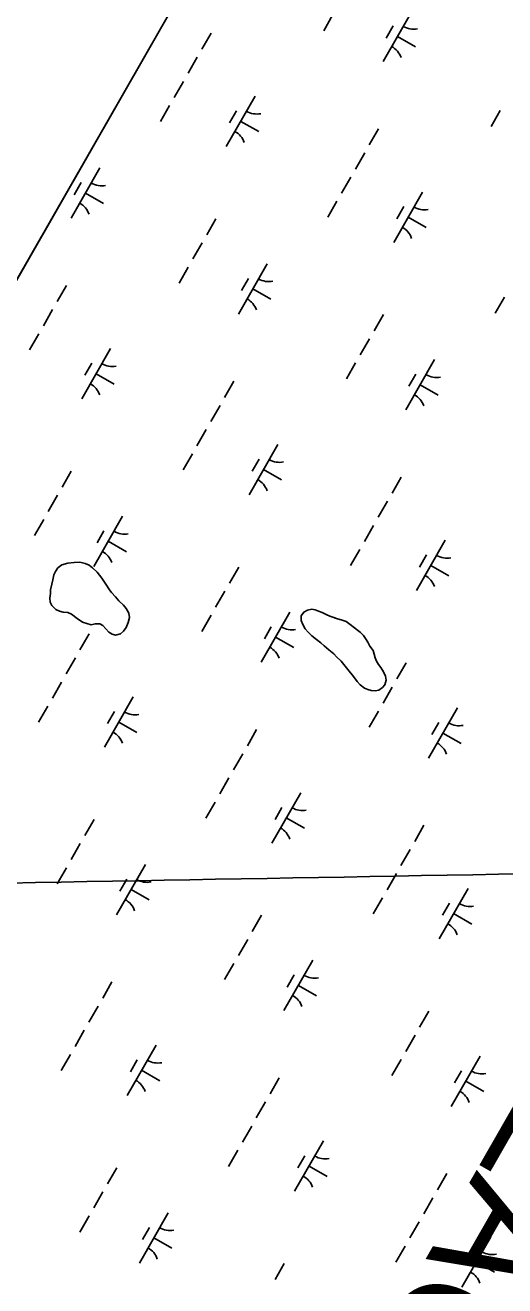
# Model space of a CAD drawing. Extents: x 3930721 to 3950824, y 220441 to 242861.
# Drawn here: x 3939995 to 3940409, y 235919 to 237006 of the extents above; entities that cross this region are included whole.
import ezdxf

# ---------------------------------------------------------------- set-up
doc = ezdxf.new("R2010")
doc.units = 0
for name, color, linetype in [('V-GRID-FRAM', 7, 'Continuous'), ('V-GRID-MAJR', 7, 'Continuous'), ('V-TOPO-GNAM-IDEN', 7, 'Continuous'), ('V-TOPO-SHOR', 7, 'Continuous'), ('V-WETL-SWMP', 7, 'Continuous')]:
    doc.layers.add(name, color=color, linetype=linetype)

msp = doc.modelspace()

# ---------------------------------------------------------------- linework, layer by layer
at = {"layer": 'V-GRID-FRAM'}
msp.add_lwpolyline([(3948829, 235080.9), (3941569.4, 222286.8), (3934009.8, 226348.1), (3941449.6, 239338.6), (3948829, 235080.9)], dxfattribs=at)
at = {"layer": 'V-GRID-MAJR'}
msp.add_spline([(3939227.7, 236252.5), (3940647.6, 236278.1), (3945968.1, 236374.4), (3948134.1, 236413.9)], degree=3, dxfattribs=at)
at = {"layer": 'V-TOPO-SHOR'}
for points in [[(3940044.7, 236491.2), (3940040.1, 236494.3), (3940035.4, 236498), (3940032.1, 236499.4), (3940028.2, 236499.7), (3940024.9, 236500.6), (3940021.9, 236502), (3940018.4, 236505.4), (3940016.8, 236508.4), (3940016.5, 236511.8), (3940017.1, 236515.9), (3940017.2, 236518.9), (3940018.3, 236523.9), (3940019.2, 236527.7), (3940020.1, 236531.9), (3940021.5, 236534.9), (3940023.5, 236537.9), (3940026.9, 236540.6), (3940032.1, 236542), (3940037.7, 236542.7), (3940042.4, 236542.9), (3940047.1, 236541.8), (3940050.6, 236540.3), (3940053.4, 236538.1), (3940057.5, 236534.2), (3940061.5, 236529.1), (3940064.8, 236523.8), (3940068, 236519.1), (3940069.9, 236516.6), (3940073.2, 236512.9), (3940076.2, 236509.6), (3940080, 236505.7), (3940082.5, 236502.9), (3940084.6, 236499), (3940085.4, 236495.1), (3940084.2, 236490.9), (3940082.5, 236486.6), (3940080, 236483.3), (3940077.5, 236481.1), (3940073.3, 236480), (3940070.3, 236480.9), (3940067.6, 236482.6), (3940064.8, 236485.4), (3940062.4, 236488.2), (3940059.6, 236489.6), (3940055.8, 236489.7), (3940052.2, 236488.9), (3940044.7, 236491.2)], [(3940292.4, 236470.4), (3940290.9, 236474), (3940288.9, 236477), (3940287, 236479.6), (3940284.3, 236482.4), (3940281.9, 236484.3), (3940279.2, 236486.3), (3940275.6, 236489.2), (3940272, 236491.8), (3940267.7, 236493.2), (3940264.7, 236494.1), (3940261.4, 236495.2), (3940258.1, 236496.4), (3940254.8, 236497.8), (3940251.5, 236499.4), (3940248.4, 236500.7), (3940245.4, 236501.7), (3940242.4, 236502.3), (3940238.9, 236501.6), (3940235.6, 236499.9), (3940233.3, 236496.7), (3940233.3, 236492.7), (3940234.7, 236489.1), (3940236.9, 236485.5), (3940239.5, 236482.5), (3940242.5, 236479.5), (3940246.6, 236476.1), (3940250.3, 236473.3), (3940253.2, 236470.7), (3940257.1, 236467.4), (3940261.6, 236463.7), (3940263.9, 236461.3), (3940267.8, 236457.6), (3940271.4, 236453.1), (3940274.7, 236448.9), (3940277.4, 236445.7), (3940279.2, 236443.2), (3940281.6, 236440.1), (3940284.2, 236437.2), (3940287.9, 236434.3), (3940290.9, 236433.2), (3940293.8, 236432.3), (3940297.1, 236431.9), (3940300.2, 236432.5), (3940303.4, 236434.8), (3940305.6, 236437), (3940306.7, 236441), (3940306, 236444.7), (3940304.3, 236448.4), (3940302.1, 236452), (3940300.1, 236454.6), (3940298.2, 236457.6), (3940297, 236460.5), (3940296.2, 236463.5), (3940295.4, 236466.6), (3940292.4, 236470.4)]]:
    msp.add_lwpolyline(points, dxfattribs=at)
at = {"layer": 'V-WETL-SWMP'}
for p, q in [((3941449.6, 239338.6), (3939389.9, 235742.2)), ((3940328.8, 237018.1), (3940304, 236974.7)), ((3940260.7, 237015.3), (3940252.8, 237001.4)), ((3940155.7, 236999.4), (3940147.7, 236985.5)), ((3940312.7, 237005.5), (3940306.7, 236995)), ((3940316.4, 236996.4), (3940332, 236987.5)), ((3940143.7, 236978.6), (3940135.8, 236964.7)), ((3940131.8, 236957.7), (3940123.9, 236943.9)), ((3940193.6, 236944.9), (3940168.8, 236901.5)), ((3940119.9, 236936.9), (3940111.9, 236923)), ((3940177.5, 236932.2), (3940171.5, 236921.8)), ((3940405, 236932.6), (3940397.1, 236918.7)), ((3940181.2, 236923.2), (3940196.8, 236914.3)), ((3940300, 236916.7), (3940292.1, 236902.8)), ((3940288.1, 236895.9), (3940280.1, 236882)), ((3940059.8, 236883), (3940034.9, 236839.6)), ((3940043.6, 236870.3), (3940037.7, 236859.9)), ((3940276.1, 236875.1), (3940268.2, 236861.2)), ((3940047.3, 236861.3), (3940063, 236852.4)), ((3940264.2, 236854.2), (3940256.3, 236840.4)), ((3940338, 236862.2), (3940313.1, 236818.8)), ((3940321.8, 236849.6), (3940315.9, 236839.2)), ((3940159.8, 236839.2), (3940151.9, 236825.3)), ((3940325.5, 236840.5), (3940341.2, 236831.6)), ((3940147.9, 236818.3), (3940140, 236804.5)), ((3940204.1, 236800.3), (3940179.3, 236756.9)), ((3940136, 236797.5), (3940128, 236783.6)), ((3940030.9, 236781.6), (3940023, 236767.7)), ((3940188, 236787.7), (3940182, 236777.3)), ((3940191.7, 236778.6), (3940207.3, 236769.7)), ((3940408.6, 236771.6), (3940400.6, 236757.7)), ((3940019, 236760.8), (3940011.1, 236746.9)), ((3940304.2, 236756.5), (3940296.2, 236742.6)), ((3940007.1, 236740), (3939999.1, 236726.1)), ((3940292.3, 236735.7), (3940284.3, 236721.8)), ((3940068.9, 236727.1), (3940044.1, 236683.7)), ((3940052.8, 236714.5), (3940046.8, 236704.1)), ((3940280.3, 236714.9), (3940272.4, 236701)), ((3940348.4, 236717.7), (3940323.6, 236674.3)), ((3940056.5, 236705.4), (3940072.1, 236696.5)), ((3940332.3, 236705), (3940326.3, 236694.6)), ((3940175.3, 236699), (3940167.3, 236685.1)), ((3940336, 236696), (3940351.6, 236687)), ((3940163.4, 236678.1), (3940155.4, 236664.2)), ((3940151.4, 236657.3), (3940143.5, 236643.4)), ((3940213.3, 236644.5), (3940188.4, 236601.1)), ((3940139.5, 236636.5), (3940131.5, 236622.6)), ((3940197.1, 236631.8), (3940191.2, 236621.4)), ((3940035.1, 236621.4), (3940027.2, 236607.5)), ((3940200.8, 236622.8), (3940216.4, 236613.8)), ((3940319.6, 236616.3), (3940311.7, 236602.4)), ((3940023.2, 236600.6), (3940015.2, 236586.7)), ((3940307.7, 236595.5), (3940299.7, 236581.6)), ((3940079.4, 236582.6), (3940054.5, 236539.2)), ((3940011.3, 236579.8), (3940003.3, 236565.9)), ((3940295.8, 236574.6), (3940287.8, 236560.8)), ((3940063.2, 236569.9), (3940057.3, 236559.5)), ((3940067, 236560.9), (3940082.6, 236551.9)), ((3940357.6, 236561.8), (3940332.7, 236518.4)), ((3940283.8, 236553.8), (3940275.9, 236539.9)), ((3940023.5, 236537.9), (3940026.9, 236540.6)), ((3940026.9, 236540.6), (3940032.1, 236542)), ((3940032.1, 236542), (3940037.7, 236542.7)), ((3940037.7, 236542.7), (3940042.4, 236542.9)), ((3940042.4, 236542.9), (3940047.1, 236541.8)), ((3940047.1, 236541.8), (3940050.6, 236540.3)), ((3940050.6, 236540.3), (3940053.4, 236538.1)), ((3940179.5, 236538.7), (3940171.5, 236524.9)), ((3940341.5, 236549.1), (3940335.5, 236538.7)), ((3940345.2, 236540.1), (3940360.8, 236531.2)), ((3940019.2, 236527.7), (3940020.1, 236531.9)), ((3940020.1, 236531.9), (3940021.5, 236534.9)), ((3940021.5, 236534.9), (3940023.5, 236537.9)), ((3940053.4, 236538.1), (3940057.5, 236534.2)), ((3940057.5, 236534.2), (3940061.5, 236529.1)), ((3940061.5, 236529.1), (3940064.8, 236523.8)), ((3940017.1, 236515.9), (3940017.2, 236518.9)), ((3940017.2, 236518.9), (3940018.3, 236523.9)), ((3940018.3, 236523.9), (3940019.2, 236527.7)), ((3940064.8, 236523.8), (3940068, 236519.1)), ((3940068, 236519.1), (3940069.9, 236516.6)), ((3940167.5, 236517.9), (3940159.6, 236504)), ((3940016.5, 236511.8), (3940017.1, 236515.9)), ((3940016.8, 236508.4), (3940016.5, 236511.8)), ((3940018.4, 236505.4), (3940016.8, 236508.4)), ((3940069.9, 236516.6), (3940073.2, 236512.9)), ((3940073.2, 236512.9), (3940076.2, 236509.6)), ((3940076.2, 236509.6), (3940080, 236505.7)), ((3940021.9, 236502), (3940018.4, 236505.4)), ((3940024.9, 236500.6), (3940021.9, 236502)), ((3940028.2, 236499.7), (3940024.9, 236500.6)), ((3940032.1, 236499.4), (3940028.2, 236499.7)), ((3940035.4, 236498), (3940032.1, 236499.4)), ((3940040.1, 236494.3), (3940035.4, 236498)), ((3940080, 236505.7), (3940082.5, 236502.9)), ((3940082.5, 236502.9), (3940084.6, 236499)), ((3940084.6, 236499), (3940085.4, 236495.1)), ((3940155.6, 236497.1), (3940147.7, 236483.2)), ((3940223.7, 236499.9), (3940198.9, 236456.5)), ((3940233.3, 236496.7), (3940235.6, 236499.9)), ((3940233.3, 236492.7), (3940233.3, 236496.7)), ((3940235.6, 236499.9), (3940238.9, 236501.6)), ((3940238.9, 236501.6), (3940242.4, 236502.3)), ((3940242.4, 236502.3), (3940245.4, 236501.7)), ((3940245.4, 236501.7), (3940248.4, 236500.7)), ((3940248.4, 236500.7), (3940251.5, 236499.4)), ((3940251.5, 236499.4), (3940254.8, 236497.8)), ((3940254.8, 236497.8), (3940258.1, 236496.4)), ((3940258.1, 236496.4), (3940264.7, 236494.1)), ((3940044.7, 236491.2), (3940040.1, 236494.3)), ((3940052.2, 236488.9), (3940044.7, 236491.2)), ((3940055.8, 236489.7), (3940052.2, 236488.9)), ((3940059.6, 236489.6), (3940055.8, 236489.7)), ((3940062.4, 236488.2), (3940059.6, 236489.6)), ((3940064.8, 236485.4), (3940062.4, 236488.2)), ((3940067.6, 236482.6), (3940064.8, 236485.4)), ((3940082.5, 236486.6), (3940080, 236483.3)), ((3940084.2, 236491), (3940082.5, 236486.6)), ((3940085.4, 236495.1), (3940084.2, 236491)), ((3940207.6, 236487.2), (3940201.6, 236476.8)), ((3940234.7, 236489.1), (3940233.3, 236492.7)), ((3940236.9, 236485.5), (3940234.7, 236489.1)), ((3940239.5, 236482.5), (3940236.9, 236485.5)), ((3940264.7, 236494.1), (3940267.7, 236493.2)), ((3940267.7, 236493.2), (3940272, 236491.8)), ((3940272, 236491.8), (3940275.6, 236489.2)), ((3940275.6, 236489.2), (3940279.2, 236486.3)), ((3940279.2, 236486.3), (3940281.9, 236484.3)), ((3940281.9, 236484.3), (3940284.3, 236482.4)), ((3940050.6, 236481.2), (3940042.6, 236467.3)), ((3940070.3, 236480.9), (3940067.6, 236482.6)), ((3940073.3, 236480), (3940070.3, 236480.9)), ((3940077.5, 236481.1), (3940073.3, 236480)), ((3940080, 236483.3), (3940077.5, 236481.1)), ((3940211.3, 236478.2), (3940226.9, 236469.3)), ((3940242.5, 236479.5), (3940239.5, 236482.5)), ((3940246.6, 236476.1), (3940242.5, 236479.5)), ((3940250.3, 236473.3), (3940246.6, 236476.1)), ((3940284.3, 236482.4), (3940287, 236479.6)), ((3940287, 236479.6), (3940288.9, 236477)), ((3940288.9, 236477), (3940290.9, 236474)), ((3940290.9, 236474), (3940292.4, 236470.4)), ((3940253.2, 236470.7), (3940250.3, 236473.3)), ((3940257.1, 236467.4), (3940253.2, 236470.7)), ((3940261.6, 236463.7), (3940257.1, 236467.4)), ((3940263.9, 236461.3), (3940261.6, 236463.7)), ((3940292.4, 236470.4), (3940295.4, 236466.6)), ((3940295.4, 236466.6), (3940297, 236460.5)), ((3940038.6, 236460.4), (3940030.7, 236446.5)), ((3940267.8, 236457.6), (3940263.9, 236461.3)), ((3940271.4, 236453.1), (3940267.8, 236457.6)), ((3940274.7, 236448.9), (3940271.4, 236453.1)), ((3940297, 236460.5), (3940298.2, 236457.6)), ((3940298.2, 236457.6), (3940300.1, 236454.6)), ((3940300.1, 236454.6), (3940302.1, 236452)), ((3940302.1, 236452), (3940304.3, 236448.4)), ((3940323.8, 236456.1), (3940315.9, 236442.2)), ((3940277.4, 236445.7), (3940274.7, 236448.9)), ((3940279.2, 236443.2), (3940277.4, 236445.7)), ((3940281.6, 236440.1), (3940279.2, 236443.2)), ((3940304.3, 236448.4), (3940306, 236444.7)), ((3940306.7, 236441), (3940305.6, 236437)), ((3940306, 236444.7), (3940306.7, 236441)), ((3940026.7, 236439.5), (3940018.8, 236425.7)), ((3940284.2, 236437.2), (3940281.6, 236440.1)), ((3940287.9, 236434.3), (3940284.2, 236437.2)), ((3940290.9, 236433.2), (3940287.9, 236434.3)), ((3940293.8, 236432.3), (3940290.9, 236433.2)), ((3940297.1, 236431.9), (3940293.8, 236432.3)), ((3940300.2, 236432.5), (3940297.1, 236431.9)), ((3940303.4, 236434.8), (3940300.2, 236432.5)), ((3940305.6, 236437), (3940303.4, 236434.8)), ((3940311.9, 236435.2), (3940303.9, 236421.4)), ((3940088.5, 236426.7), (3940063.7, 236383.3)), ((3940014.8, 236418.7), (3940006.8, 236404.8)), ((3940072.4, 236414), (3940066.4, 236403.6)), ((3940299.9, 236414.4), (3940292, 236400.5)), ((3940368.1, 236417.2), (3940343.2, 236373.8)), ((3940076.1, 236405), (3940091.7, 236396.1)), ((3940194.9, 236398.5), (3940187, 236384.6)), ((3940351.9, 236404.6), (3940346, 236394.2)), ((3940355.6, 236395.5), (3940371.3, 236386.6)), ((3940183, 236377.7), (3940175, 236363.8)), ((3940171.1, 236356.9), (3940163.1, 236343)), ((3940232.9, 236344), (3940208, 236300.6)), ((3940159.1, 236336), (3940151.2, 236322.2)), ((3940216.7, 236331.4), (3940210.8, 236321)), ((3940220.5, 236322.3), (3940236.1, 236313.4)), ((3940054.7, 236321), (3940046.8, 236307.1)), ((3940339.2, 236315.9), (3940331.3, 236302)), ((3940042.8, 236300.1), (3940034.9, 236286.3)), ((3940327.3, 236295), (3940319.4, 236281.1)), ((3940030.9, 236279.3), (3940022.9, 236265.4)), ((3940099, 236282.1), (3940074.2, 236238.7)), ((3940082.9, 236269.5), (3940076.9, 236259.1)), ((3940315.4, 236274.2), (3940307.4, 236260.3)), ((3940086.6, 236260.4), (3940102.2, 236251.5)), ((3940377.2, 236261.4), (3940352.4, 236218)), ((3940303.5, 236253.4), (3940295.5, 236239.5)), ((3940361.1, 236248.7), (3940355.1, 236238.3)), ((3940199.1, 236238.3), (3940191.1, 236224.4)), ((3940364.8, 236239.7), (3940380.4, 236230.7)), ((3940187.2, 236217.5), (3940179.2, 236203.6)), ((3940175.2, 236196.7), (3940167.3, 236182.8)), ((3940243.4, 236199.5), (3940218.5, 236156.1)), ((3940070.2, 236180.8), (3940062.2, 236166.9)), ((3940227.2, 236186.8), (3940221.2, 236176.4)), ((3940230.9, 236177.8), (3940246.5, 236168.8)), ((3940058.3, 236159.9), (3940050.3, 236146)), ((3940343.4, 236155.6), (3940335.5, 236141.8)), ((3940046.3, 236139.1), (3940038.4, 236125.2)), ((3940108.2, 236126.3), (3940083.3, 236082.9)), ((3940331.5, 236134.8), (3940323.5, 236120.9)), ((3940034.4, 236118.3), (3940026.5, 236104.4)), ((3940387.7, 236116.8), (3940362.8, 236073.4)), ((3940092, 236113.6), (3940086.1, 236103.2)), ((3940095.7, 236104.6), (3940111.4, 236095.6)), ((3940319.6, 236114), (3940311.6, 236100.1)), ((3940371.6, 236104.1), (3940365.6, 236093.7)), ((3940214.5, 236098.1), (3940206.6, 236084.2)), ((3940375.3, 236095.1), (3940390.9, 236086.2)), ((3940202.6, 236077.3), (3940194.6, 236063.4)), ((3940190.7, 236056.4), (3940182.7, 236042.6)), ((3940252.5, 236043.6), (3940227.7, 236000.2)), ((3940178.7, 236035.6), (3940170.8, 236021.7)), ((3940236.4, 236030.9), (3940230.4, 236020.5)), ((3940074.4, 236020.5), (3940066.4, 236006.7)), ((3940240.1, 236021.9), (3940255.7, 236012.9)), ((3940358.9, 236015.4), (3940350.9, 236001.5)), ((3940062.4, 235999.7), (3940054.5, 235985.8)), ((3940346.9, 235994.6), (3940339, 235980.7)), ((3940050.5, 235978.9), (3940042.6, 235965)), ((3940118.6, 235981.7), (3940093.8, 235938.3)), ((3940335, 235973.8), (3940327.1, 235959.9)), ((3940102.5, 235969), (3940096.5, 235958.6)), ((3940106.2, 235960), (3940121.8, 235951.1)), ((3940323.1, 235952.9), (3940315.1, 235939.1)), ((3940396.8, 235960.9), (3940372, 235917.5)), ((3940380.7, 235948.3), (3940374.7, 235937.9)), ((3940218.7, 235937.9), (3940210.8, 235924)), ((3940384.4, 235939.2), (3940400, 235930.3))]:
    msp.add_line(p, q, dxfattribs=at)
for centre, start, end in [((3940330.3, 237020.3), 239.4279, 280.9715), ((3940302.9, 236972.3), 19.4279, 60.9715), ((3940195.1, 236947.1), 239.4279, 280.9715), ((3940167.7, 236899.1), 19.4279, 60.9715), ((3940061.3, 236885.2), 239.4279, 280.9715), ((3940033.8, 236837.2), 19.4279, 60.9715), ((3940339.5, 236864.4), 239.4279, 280.9715), ((3940312, 236816.4), 19.4279, 60.9715), ((3940205.6, 236802.5), 239.4279, 280.9715), ((3940178.2, 236754.6), 19.4279, 60.9715), ((3940070.4, 236729.3), 239.4279, 280.9715), ((3940350, 236719.8), 239.4279, 280.9715), ((3940043, 236681.3), 19.4279, 60.9715), ((3940322.5, 236671.9), 19.4279, 60.9715), ((3940214.8, 236646.6), 239.4279, 280.9715), ((3940187.3, 236598.7), 19.4279, 60.9715), ((3940080.9, 236584.7), 239.4279, 280.9715), ((3940053.4, 236536.8), 19.4279, 60.9715), ((3940359.1, 236563.9), 239.4279, 280.9715), ((3940331.7, 236516), 19.4279, 60.9715), ((3940225.2, 236502.1), 239.4279, 280.9715), ((3940197.8, 236454.1), 19.4279, 60.9715), ((3940090, 236428.8), 239.4279, 280.9715), ((3940369.6, 236419.4), 239.4279, 280.9715), ((3940062.6, 236380.9), 19.4279, 60.9715), ((3940342.1, 236371.5), 19.4279, 60.9715), ((3940234.4, 236346.2), 239.4279, 280.9715), ((3940206.9, 236298.2), 19.4279, 60.9715), ((3940100.5, 236284.3), 239.4279, 280.9715), ((3940073.1, 236236.4), 19.4279, 60.9715), ((3940378.7, 236263.5), 239.4279, 280.9715), ((3940351.3, 236215.6), 19.4279, 60.9715), ((3940244.9, 236201.6), 239.4279, 280.9715), ((3940217.4, 236153.7), 19.4279, 60.9715), ((3940109.7, 236128.4), 239.4279, 280.9715), ((3940389.2, 236119), 239.4279, 280.9715), ((3940082.2, 236080.5), 19.4279, 60.9715), ((3940361.7, 236071), 19.4279, 60.9715), ((3940254, 236045.7), 239.4279, 280.9715), ((3940226.6, 235997.8), 19.4279, 60.9715), ((3940120.1, 235983.9), 239.4279, 280.9715), ((3940092.7, 235935.9), 19.4279, 60.9715), ((3940398.4, 235963.1), 239.4279, 280.9715), ((3940370.9, 235915.1), 19.4279, 60.9715)]:
    msp.add_arc(centre, 17.6, start, end, dxfattribs=at)

# ---------------------------------------------------------------- texts
at = {"layer": 'V-TOPO-GNAM-IDEN'}
msp.add_text('PLAQUEMINES', height=100, rotation=240.2006, dxfattribs=at).set_placement((3940466.1, 236160.9))

doc.saveas('drawing.dxf')
